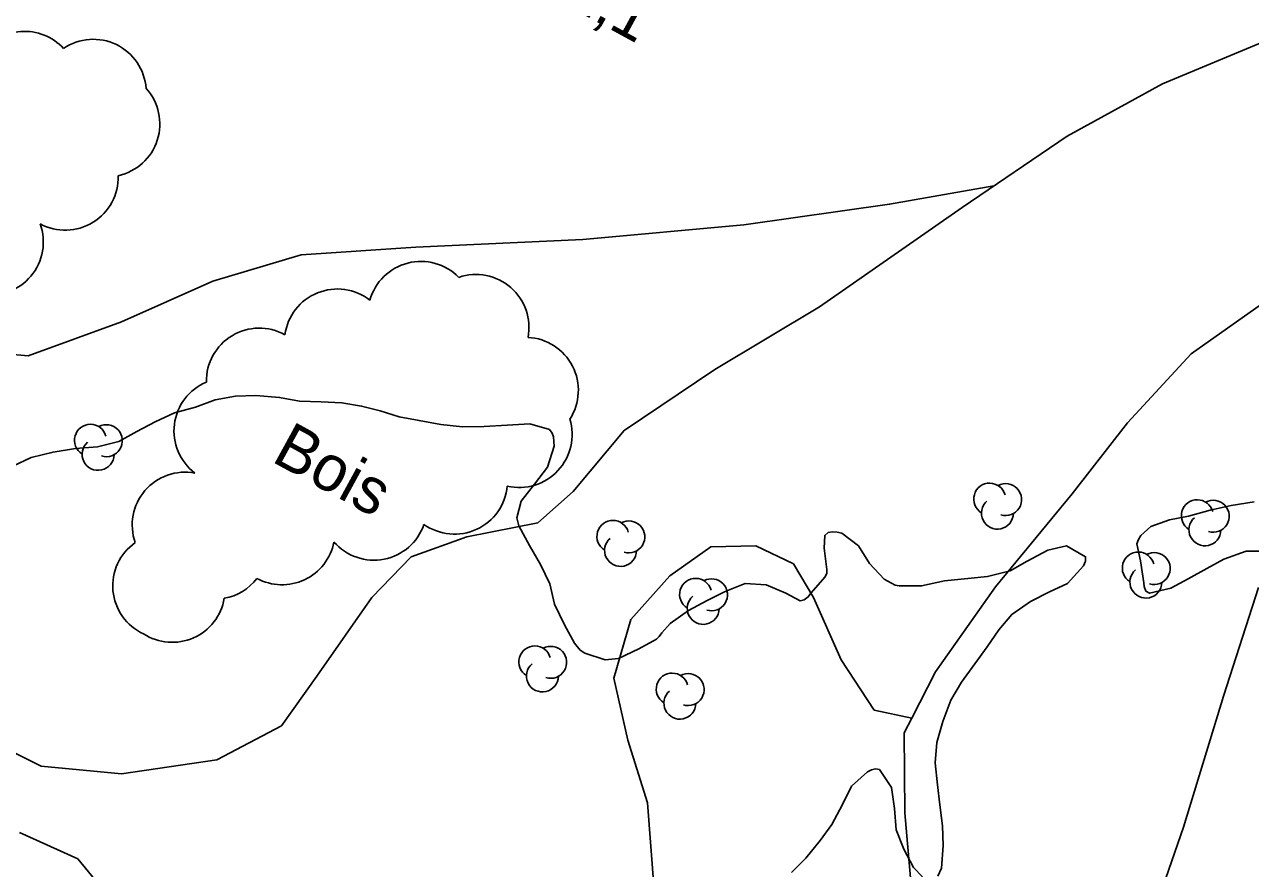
# Model space of a CAD drawing. Extents: x 219136 to 222520, y 5421589 to 5424530.
# Drawn here: x 220989.8 to 221070, y 5422429.3 to 5422484.5 of the extents above; entities that cross this region are included whole.
import ezdxf

# ---------------------------------------------------------------- set-up
doc = ezdxf.new("R2010")
doc.units = 0
for name, color, linetype in [('Level 2', 7, 'Continuous'), ('Level 22', 7, 'Continuous'), ('Level 3', 7, 'Continuous'), ('Level 44', 7, 'Continuous')]:
    doc.layers.add(name, color=color, linetype=linetype)

msp = doc.modelspace()

# ---------------------------------------------------------------- linework, layer by layer
at = {"layer": 'Level 2'}
for points in [[(220989.03, 5422455.66), (220990.22, 5422456.21), (220991.66, 5422456.57), (220993.12, 5422456.81), (220994.58, 5422456.92), (220995.97, 5422457.26), (220997.15, 5422457.92), (220998.34, 5422458.56), (220999.6, 5422459.15), (221000.98, 5422459.52), (221002.27, 5422459.99), (221003.59, 5422460.23), (221004.93, 5422460.27), (221006.48, 5422460.15), (221007.79, 5422459.9), (221009.21, 5422459.86), (221010.55, 5422459.8), (221011.84, 5422459.58), (221013.06, 5422459.27), (221014.3, 5422458.87), (221015.61, 5422458.63), (221017.04, 5422458.37), (221018.45, 5422458.22), (221019.86, 5422458.24), (221021.37, 5422458.34), (221022.86, 5422458.42), (221024.13, 5422458.05), (221024.31, 5422457.81), (221024.4, 5422457.56), (221024.45, 5422456.95), (221024.01, 5422455.59), (221023.16, 5422454.47), (221022.28, 5422453.35), (221022, 5422452.26), (221022.14, 5422451.74), (221022.84, 5422450.46), (221023.54, 5422449.21), (221024.15, 5422447.95), (221024.46, 5422446.63), (221025.11, 5422445.26), (221025.78, 5422444.06), (221026.15, 5422443.62), (221026.44, 5422443.42), (221027.77, 5422442.98), (221028.65, 5422443.06), (221029.98, 5422443.7), (221031.13, 5422444.34), (221031.32, 5422444.51), (221031.49, 5422444.74), (221032.04, 5422445.36), (221033.24, 5422446.21), (221034.46, 5422446.87), (221035.64, 5422447.45), (221036.93, 5422447.98), (221038.31, 5422447.89), (221039.59, 5422447.35), (221040.54, 5422446.85), (221040.8, 5422446.9), (221041.06, 5422447.1), (221041.23, 5422447.35), (221042.17, 5422448.4), (221042.28, 5422448.64)], [(221071.16, 5422450.1), (221069.72, 5422450.1), (221068.26, 5422449.56), (221067.14, 5422448.95), (221065.91, 5422448.27), (221064.79, 5422447.66), (221063.39, 5422447.34), (221063.15, 5422447.48), (221063.05, 5422447.77), (221063.02, 5422448.02), (221062.81, 5422449.45), (221062.55, 5422450.56), (221062.66, 5422450.86), (221062.82, 5422451.11), (221063.47, 5422451.7), (221064.7, 5422452.14), (221065.93, 5422452.39), (221067.35, 5422452.78), (221068.74, 5422453.07), (221070.23, 5422453.32)], [(221042.28, 5422448.64), (221042.27, 5422448.9), (221042.1, 5422450.28), (221042.14, 5422451.12), (221042.36, 5422451.31), (221042.66, 5422451.35), (221042.95, 5422451.34), (221043.27, 5422451.26), (221044.35, 5422450.44), (221045.08, 5422449.28), (221046.04, 5422448.25), (221046.75, 5422447.87), (221047.02, 5422447.82), (221048.48, 5422447.82), (221049.98, 5422448.14), (221051.51, 5422448.3), (221052.79, 5422448.44), (221054.28, 5422448.81), (221055.39, 5422449.43), (221056.73, 5422450.16), (221057.97, 5422450.43), (221059.21, 5422449.72), (221059.21, 5422449.44), (221059.08, 5422449.12), (221058.02, 5422447.98), (221056.85, 5422447.42), (221055.6, 5422446.79), (221054.38, 5422445.95), (221053.54, 5422444.95), (221052.76, 5422443.82), (221051.96, 5422442.71), (221051.09, 5422441.52), (221050.4, 5422440.34), (221049.87, 5422438.94), (221049.47, 5422437.58), (221049.36, 5422436.23), (221049.53, 5422434.81), (221049.67, 5422433.5), (221049.85, 5422432.11), (221049.89, 5422430.84), (221049.79, 5422429.34), (221049.54, 5422428.83)], [(221048.54, 5422428.78), (221047.96, 5422429.4), (221047.31, 5422430.6), (221046.82, 5422431.85), (221046.7, 5422433.25), (221046.51, 5422434.63), (221045.72, 5422435.8), (221045.46, 5422435.84), (221045.2, 5422435.79), (221044.94, 5422435.65), (221043.9, 5422434.72), (221043.3, 5422433.52), (221042.6, 5422432.21), (221041.85, 5422431.16), (221040.9, 5422430.01), (221039.98, 5422429.06)]]:
    msp.add_lwpolyline(points, dxfattribs=at)
at = {"layer": 'Level 22'}
for points in [[(221073.13, 5422484.37), (221064.25, 5422480.66), (221058.01, 5422477.25), (221051.13, 5422472.57), (221041.81, 5422466.08), (221034.96, 5422461.98), (221029.02, 5422457.99), (221025.69, 5422454), (221023.37, 5422451.94), (221018.72, 5422451.02), (221015.09, 5422449.72), (221012.52, 5422447.05), (221008.92, 5422441.92), (221006.6, 5422438.67), (221002.38, 5422436.44), (220996.15, 5422435.52), (220990.89, 5422436.03), (220986.04, 5422438.44)], [(221053.21, 5422473.99), (221046.39, 5422472.79), (221036.86, 5422471.45), (221026.32, 5422470.49), (221015.4, 5422469.97), (221007.89, 5422469.48), (221002.12, 5422467.75), (220996.14, 5422465.1), (220990.04, 5422462.86), (220984.17, 5422463.39), (220976.77, 5422465.42), (220972.42, 5422467.47), (220969.94, 5422470.61), (220967.23, 5422473.21), (220963.26, 5422474.37), (220961.19, 5422474.81), (220959.54, 5422474.33), (220957.82, 5422473.31)], [(221047.93, 5422426.72), (221047.39, 5422432.97), (221047.34, 5422438.2), (221047.84, 5422439.17), (221049.4, 5422442.2), (221053.31, 5422447.76), (221058.33, 5422453.85), (221061.94, 5422458.49), (221066.11, 5422463), (221070.71, 5422466.24)], [(221047.84, 5422439.17), (221045.38, 5422439.69), (221043.21, 5422442.97), (221041.41, 5422447.06), (221040.09, 5422449.26), (221037.63, 5422450.44), (221034.69, 5422450.38), (221032.02, 5422448.48), (221029.46, 5422445.62), (221028.34, 5422441.77), (221029.27, 5422437.72), (221030.54, 5422433.62), (221030.99, 5422427.91)], [(221070.51, 5422447.72), (221068.22, 5422440.61), (221065.62, 5422432.03), (221062.33, 5422422.53), (221060.21, 5422414), (221058.96, 5422405.24), (221059.1, 5422400.93), (221059.22, 5422400.59), (221060.7, 5422396.4), (221063.56, 5422389.64), (221066.97, 5422382.15), (221069.78, 5422376.42), (221072.49, 5422372.15)], [(220995.88, 5422426.79), (220993.28, 5422429.95), (220989.47, 5422431.69)]]:
    msp.add_lwpolyline(points, dxfattribs=at)
at = {"layer": 'Level 44'}
for centre, radius, start, end in [((220989.8, 5422480.635), 3.464, 42.67564, 145.80165), ((220994.293, 5422480.117), 3.464, 4.17222, 124.17222), ((220995.184, 5422478.04), 3.464, 282.26451, 42.26451), ((220992.458, 5422474.553), 3.464, 241.68167, 1.68167), ((220987.561, 5422470.313), 3.464, 260.09833, 20.09833), ((221015.724, 5422465.582), 3.464, 44.37231, 164.37231), ((221019.332, 5422464.73), 3.464, 349.06352, 109.06352), ((221010.264, 5422463.779), 3.464, 52.17458, 172.17458), ((221005.156, 5422461.219), 3.464, 61.0751, 181.0751), ((221022.561, 5422460.613), 3.464, 327.16249, 87.16249), ((221003.037, 5422457.961), 3.464, 112.83109, 232.83109), ((220994.107, 5422457.345), 1.046, 15.47468, 238.15904), ((220995.147, 5422457.315), 1.046, 252.65319, 118.34178), ((221022.159, 5422457.724), 3.464, 256.96978, 16.96978), ((220994.607, 5422456.426), 1.046, 130.80699, 358.26408), ((221000.303, 5422451.796), 3.464, 79.34103, 199.34103), ((221017.928, 5422454.667), 3.464, 234.7375, 354.7375), ((221052.937, 5422453.495), 1.046, 15.47468, 238.15904), ((221053.977, 5422453.465), 1.046, 252.65319, 118.34178), ((221053.437, 5422452.576), 1.046, 130.80699, 358.26408), ((221066.517, 5422452.405), 1.046, 15.47468, 238.15904), ((221067.557, 5422452.375), 1.046, 252.65319, 118.34178), ((221028.287, 5422451.055), 1.046, 15.47468, 238.15904), ((221029.327, 5422451.025), 1.046, 252.65319, 118.34178), ((221067.017, 5422451.486), 1.046, 130.80699, 358.26408), ((221012.652, 5422452.963), 3.464, 221.04642, 341.04642), ((220999.032, 5422447.819), 3.464, 125.22003, 245.22003), ((221006.64, 5422451.356), 3.464, 241.65974, 348.88819), ((221028.787, 5422450.136), 1.046, 130.80699, 358.26408), ((221062.657, 5422448.985), 1.046, 15.47468, 238.15904), ((221063.697, 5422448.955), 1.046, 252.65319, 118.34178), ((221063.157, 5422448.066), 1.046, 130.80699, 358.26408), ((221002.244, 5422450.412), 3.464, 280.30027, 322.58883), ((221033.697, 5422447.265), 1.046, 15.47468, 238.15904), ((221034.737, 5422447.235), 1.046, 252.65319, 118.34178), ((221034.197, 5422446.346), 1.046, 130.80699, 358.26408), ((220999.45, 5422447.59), 3.464, 237.34706, 350.24536), ((221023.177, 5422442.845), 1.046, 15.47468, 238.15904), ((221024.217, 5422442.815), 1.046, 252.65319, 118.34178), ((221023.677, 5422441.926), 1.046, 130.80699, 358.26408), ((221032.167, 5422441.065), 1.046, 15.47468, 238.15904), ((221033.207, 5422441.035), 1.046, 252.65319, 118.34178), ((221032.667, 5422440.146), 1.046, 130.80699, 358.26408)]:
    msp.add_arc(centre, radius, start, end, dxfattribs=at)

# ---------------------------------------------------------------- texts
at = {"layer": 'Level 3'}
msp.add_text('2,1', height=3, rotation=331.383, dxfattribs=at).set_placement((221024.97, 5422485.95))
at = {"layer": 'Level 44'}
msp.add_text('Bois', height=3, rotation=331.35475, dxfattribs=at).set_placement((221005.87, 5422456))

doc.saveas('drawing.dxf')
